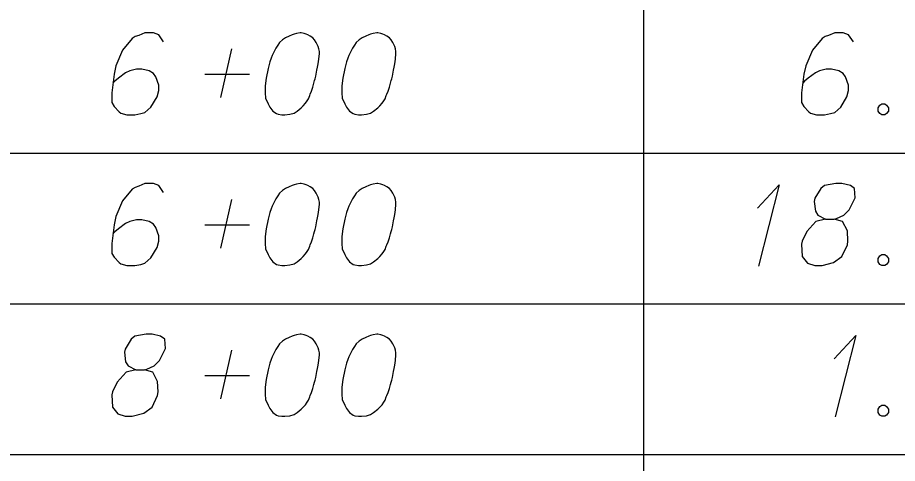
# Model space of a CAD drawing. Extents: x 2074207 to 2076812, y 516372 to 523312.
# Drawn here: x 2076345.6 to 2076397, y 518998.9 to 519025 of the extents above; entities that cross this region are included whole.
import ezdxf

# ---------------------------------------------------------------- set-up
doc = ezdxf.new("R2010")
doc.units = 0
doc.layers.add('Prop DirtTable_ Soil Test Results - Outline (Minor)', color=7, linetype='Continuous')
doc.layers.add('Prop DirtTable_ Soil Test Results - Tx (Sample Data)', color=7, linetype='Continuous')

msp = doc.modelspace()

# ---------------------------------------------------------------- linework, layer by layer
at = {"layer": 'Prop DirtTable_ Soil Test Results - Outline (Minor)'}
for p, q in [((2076382.2, 519025.854), (2076382.2, 519017.054)), ((2076260.609, 519017.054), (2076811.903, 519017.054)), ((2076260.609, 519017.054), (2076811.903, 519017.054)), ((2076382.2, 519017.054), (2076382.2, 519008.254)), ((2076260.609, 519008.254), (2076811.903, 519008.254)), ((2076260.609, 519008.254), (2076811.903, 519008.254)), ((2076382.2, 519008.254), (2076382.2, 518999.454)), ((2076260.609, 518999.454), (2076811.903, 518999.454)), ((2076260.609, 518999.454), (2076811.903, 518999.454)), ((2076382.2, 518999.454), (2076382.2, 518990.654))]:
    msp.add_line(p, q, dxfattribs=at)
at = {"layer": 'Prop DirtTable_ Soil Test Results - Tx (Sample Data)'}
for points in [[(2076354.149, 519023.555), (2076353.867, 519023.971), (2076353.55, 519024.084), (2076353.056, 519024.084), (2076352.703, 519023.933), (2076352.491, 519023.857), (2076352.315, 519023.744), (2076351.751, 519023.064), (2076351.363, 519022.157), (2076351.257, 519021.665), (2076351.116, 519020.569), (2076351.116, 519020.002), (2076351.257, 519019.775), (2076351.539, 519019.473), (2076351.645, 519019.398), (2076351.998, 519019.284), (2076352.456, 519019.284), (2076352.809, 519019.36), (2076353.056, 519019.435), (2076353.409, 519019.738), (2076353.761, 519020.342), (2076353.867, 519020.72), (2076353.867, 519021.023), (2076353.691, 519021.514), (2076353.55, 519021.703), (2076353.303, 519021.854), (2076352.879, 519021.968), (2076352.562, 519021.968), (2076352.174, 519021.854), (2076351.927, 519021.741), (2076351.504, 519021.438), (2076351.292, 519021.249), (2076351.186, 519021.136)], [(2076362.192, 519024.084), (2076362.122, 519024.084), (2076361.91, 519024.046), (2076361.769, 519024.009), (2076361.663, 519023.971), (2076361.487, 519023.895), (2076361.275, 519023.782), (2076361.099, 519023.668), (2076360.922, 519023.517), (2076360.816, 519023.366), (2076360.711, 519023.177), (2076360.605, 519022.988), (2076360.499, 519022.761), (2076360.428, 519022.61), (2076360.358, 519022.383), (2076360.252, 519022.005), (2076360.146, 519021.438), (2076360.076, 519020.985), (2076360.076, 519020.569), (2076360.111, 519020.267), (2076360.252, 519019.927), (2076360.358, 519019.738), (2076360.534, 519019.511), (2076360.746, 519019.36), (2076360.852, 519019.322), (2076361.063, 519019.284), (2076361.24, 519019.284), (2076361.522, 519019.322), (2076361.769, 519019.398), (2076361.945, 519019.511), (2076362.192, 519019.7), (2076362.298, 519019.813), (2076362.439, 519019.964), (2076362.545, 519020.116), (2076362.615, 519020.229), (2076362.686, 519020.418), (2076362.721, 519020.494), (2076362.792, 519020.683), (2076362.862, 519020.909), (2076362.933, 519021.136), (2076362.968, 519021.287), (2076363.003, 519021.401), (2076363.039, 519021.552), (2076363.109, 519021.892), (2076363.145, 519022.081), (2076363.18, 519022.27), (2076363.215, 519022.535), (2076363.25, 519022.875), (2076363.25, 519022.988), (2076363.215, 519023.139), (2076363.18, 519023.29), (2076363.074, 519023.517), (2076362.968, 519023.668), (2076362.862, 519023.782), (2076362.721, 519023.895), (2076362.58, 519023.971), (2076362.474, 519024.009), (2076362.369, 519024.046), (2076362.192, 519024.084)], [(2076366.672, 519024.084), (2076366.602, 519024.084), (2076366.39, 519024.046), (2076366.249, 519024.009), (2076366.143, 519023.971), (2076365.967, 519023.895), (2076365.755, 519023.782), (2076365.579, 519023.668), (2076365.402, 519023.517), (2076365.296, 519023.366), (2076365.191, 519023.177), (2076365.085, 519022.988), (2076364.979, 519022.761), (2076364.908, 519022.61), (2076364.838, 519022.383), (2076364.732, 519022.005), (2076364.626, 519021.438), (2076364.556, 519020.985), (2076364.556, 519020.569), (2076364.591, 519020.267), (2076364.732, 519019.927), (2076364.838, 519019.738), (2076365.014, 519019.511), (2076365.226, 519019.36), (2076365.332, 519019.322), (2076365.543, 519019.284), (2076365.72, 519019.284), (2076366.002, 519019.322), (2076366.249, 519019.398), (2076366.425, 519019.511), (2076366.672, 519019.7), (2076366.778, 519019.813), (2076366.919, 519019.964), (2076367.025, 519020.116), (2076367.095, 519020.229), (2076367.166, 519020.418), (2076367.201, 519020.494), (2076367.272, 519020.683), (2076367.342, 519020.909), (2076367.413, 519021.136), (2076367.448, 519021.287), (2076367.483, 519021.401), (2076367.519, 519021.552), (2076367.589, 519021.892), (2076367.625, 519022.081), (2076367.66, 519022.27), (2076367.695, 519022.535), (2076367.73, 519022.875), (2076367.73, 519022.988), (2076367.695, 519023.139), (2076367.66, 519023.29), (2076367.554, 519023.517), (2076367.448, 519023.668), (2076367.342, 519023.782), (2076367.201, 519023.895), (2076367.06, 519023.971), (2076366.954, 519024.009), (2076366.849, 519024.046), (2076366.672, 519024.084)], [(2076394.469, 519023.555), (2076394.187, 519023.971), (2076393.87, 519024.084), (2076393.376, 519024.084), (2076393.023, 519023.933), (2076392.811, 519023.857), (2076392.635, 519023.744), (2076392.071, 519023.064), (2076391.683, 519022.157), (2076391.577, 519021.665), (2076391.436, 519020.569), (2076391.436, 519020.002), (2076391.577, 519019.775), (2076391.859, 519019.473), (2076391.965, 519019.398), (2076392.318, 519019.284), (2076392.776, 519019.284), (2076393.129, 519019.36), (2076393.376, 519019.435), (2076393.729, 519019.738), (2076394.081, 519020.342), (2076394.187, 519020.72), (2076394.187, 519021.023), (2076394.011, 519021.514), (2076393.87, 519021.703), (2076393.623, 519021.854), (2076393.199, 519021.968), (2076392.882, 519021.968), (2076392.494, 519021.854), (2076392.247, 519021.741), (2076391.824, 519021.438), (2076391.612, 519021.249), (2076391.506, 519021.136)], [(2076357.5, 519020.305), (2076358.135, 519023.139)], [(2076356.548, 519021.665), (2076359.158, 519021.665)], [(2076396.127, 519019.927), (2076396.304, 519019.927), (2076396.409, 519019.851), (2076396.515, 519019.7), (2076396.515, 519019.511), (2076396.409, 519019.36), (2076396.304, 519019.284), (2076396.127, 519019.284), (2076396.021, 519019.36), (2076395.916, 519019.511), (2076395.916, 519019.7), (2076396.021, 519019.851), (2076396.127, 519019.927)], [(2076354.149, 519014.755), (2076353.867, 519015.171), (2076353.55, 519015.284), (2076353.056, 519015.284), (2076352.703, 519015.133), (2076352.491, 519015.057), (2076352.315, 519014.944), (2076351.751, 519014.264), (2076351.363, 519013.357), (2076351.257, 519012.865), (2076351.116, 519011.769), (2076351.116, 519011.202), (2076351.257, 519010.975), (2076351.539, 519010.673), (2076351.645, 519010.598), (2076351.998, 519010.484), (2076352.456, 519010.484), (2076352.809, 519010.56), (2076353.056, 519010.635), (2076353.409, 519010.938), (2076353.761, 519011.542), (2076353.867, 519011.92), (2076353.867, 519012.223), (2076353.691, 519012.714), (2076353.55, 519012.903), (2076353.303, 519013.054), (2076352.879, 519013.168), (2076352.562, 519013.168), (2076352.174, 519013.054), (2076351.927, 519012.941), (2076351.504, 519012.638), (2076351.292, 519012.449), (2076351.186, 519012.336)], [(2076362.192, 519015.284), (2076362.122, 519015.284), (2076361.91, 519015.246), (2076361.769, 519015.209), (2076361.663, 519015.171), (2076361.487, 519015.095), (2076361.275, 519014.982), (2076361.099, 519014.868), (2076360.922, 519014.717), (2076360.816, 519014.566), (2076360.711, 519014.377), (2076360.605, 519014.188), (2076360.499, 519013.961), (2076360.428, 519013.81), (2076360.358, 519013.583), (2076360.252, 519013.205), (2076360.146, 519012.638), (2076360.076, 519012.185), (2076360.076, 519011.769), (2076360.111, 519011.467), (2076360.252, 519011.127), (2076360.358, 519010.938), (2076360.534, 519010.711), (2076360.746, 519010.56), (2076360.852, 519010.522), (2076361.063, 519010.484), (2076361.24, 519010.484), (2076361.522, 519010.522), (2076361.769, 519010.598), (2076361.945, 519010.711), (2076362.192, 519010.9), (2076362.298, 519011.013), (2076362.439, 519011.164), (2076362.545, 519011.316), (2076362.615, 519011.429), (2076362.686, 519011.618), (2076362.721, 519011.694), (2076362.792, 519011.883), (2076362.862, 519012.109), (2076362.933, 519012.336), (2076362.968, 519012.487), (2076363.003, 519012.601), (2076363.039, 519012.752), (2076363.109, 519013.092), (2076363.145, 519013.281), (2076363.18, 519013.47), (2076363.215, 519013.735), (2076363.25, 519014.075), (2076363.25, 519014.188), (2076363.215, 519014.339), (2076363.18, 519014.49), (2076363.074, 519014.717), (2076362.968, 519014.868), (2076362.862, 519014.982), (2076362.721, 519015.095), (2076362.58, 519015.171), (2076362.474, 519015.209), (2076362.369, 519015.246), (2076362.192, 519015.284)], [(2076366.672, 519015.284), (2076366.602, 519015.284), (2076366.39, 519015.246), (2076366.249, 519015.209), (2076366.143, 519015.171), (2076365.967, 519015.095), (2076365.755, 519014.982), (2076365.579, 519014.868), (2076365.402, 519014.717), (2076365.296, 519014.566), (2076365.191, 519014.377), (2076365.085, 519014.188), (2076364.979, 519013.961), (2076364.908, 519013.81), (2076364.838, 519013.583), (2076364.732, 519013.205), (2076364.626, 519012.638), (2076364.556, 519012.185), (2076364.556, 519011.769), (2076364.591, 519011.467), (2076364.732, 519011.127), (2076364.838, 519010.938), (2076365.014, 519010.711), (2076365.226, 519010.56), (2076365.332, 519010.522), (2076365.543, 519010.484), (2076365.72, 519010.484), (2076366.002, 519010.522), (2076366.249, 519010.598), (2076366.425, 519010.711), (2076366.672, 519010.9), (2076366.778, 519011.013), (2076366.919, 519011.164), (2076367.025, 519011.316), (2076367.095, 519011.429), (2076367.166, 519011.618), (2076367.201, 519011.694), (2076367.272, 519011.883), (2076367.342, 519012.109), (2076367.413, 519012.336), (2076367.448, 519012.487), (2076367.483, 519012.601), (2076367.519, 519012.752), (2076367.589, 519013.092), (2076367.625, 519013.281), (2076367.66, 519013.47), (2076367.695, 519013.735), (2076367.73, 519014.075), (2076367.73, 519014.188), (2076367.695, 519014.339), (2076367.66, 519014.49), (2076367.554, 519014.717), (2076367.448, 519014.868), (2076367.342, 519014.982), (2076367.201, 519015.095), (2076367.06, 519015.171), (2076366.954, 519015.209), (2076366.849, 519015.246), (2076366.672, 519015.284)], [(2076388.86, 519013.848), (2076390.13, 519015.209), (2076388.931, 519010.446)], [(2076392.847, 519013.205), (2076393.34, 519013.205), (2076393.482, 519013.243), (2076393.905, 519013.432), (2076394.222, 519013.735), (2076394.575, 519014.453), (2076394.54, 519014.982), (2076394.293, 519015.171), (2076393.799, 519015.284), (2076393.446, 519015.284), (2076392.776, 519015.171), (2076392.564, 519014.982), (2076392.212, 519014.415), (2076392.176, 519014.226), (2076392.247, 519013.659), (2076392.388, 519013.432), (2076392.847, 519013.205), (2076392.282, 519013.054), (2076391.753, 519012.487), (2076391.471, 519011.92), (2076391.436, 519011.731), (2076391.471, 519011.013), (2076391.788, 519010.635), (2076392.212, 519010.484), (2076392.635, 519010.484), (2076393.305, 519010.673), (2076393.799, 519011.013), (2076394.117, 519011.694), (2076394.152, 519011.92), (2076394.117, 519012.525), (2076393.834, 519013.054), (2076393.34, 519013.205)], [(2076357.5, 519011.505), (2076358.135, 519014.339)], [(2076356.548, 519012.865), (2076359.158, 519012.865)], [(2076396.127, 519011.127), (2076396.304, 519011.127), (2076396.409, 519011.051), (2076396.515, 519010.9), (2076396.515, 519010.711), (2076396.409, 519010.56), (2076396.304, 519010.484), (2076396.127, 519010.484), (2076396.021, 519010.56), (2076395.916, 519010.711), (2076395.916, 519010.9), (2076396.021, 519011.051), (2076396.127, 519011.127)], [(2076352.527, 519004.405), (2076353.02, 519004.405), (2076353.162, 519004.443), (2076353.585, 519004.632), (2076353.902, 519004.935), (2076354.255, 519005.653), (2076354.22, 519006.182), (2076353.973, 519006.371), (2076353.479, 519006.484), (2076353.126, 519006.484), (2076352.456, 519006.371), (2076352.244, 519006.182), (2076351.892, 519005.615), (2076351.856, 519005.426), (2076351.927, 519004.859), (2076352.068, 519004.632), (2076352.527, 519004.405), (2076351.962, 519004.254), (2076351.433, 519003.687), (2076351.151, 519003.12), (2076351.116, 519002.931), (2076351.151, 519002.213), (2076351.468, 519001.835), (2076351.892, 519001.684), (2076352.315, 519001.684), (2076352.985, 519001.873), (2076353.479, 519002.213), (2076353.797, 519002.894), (2076353.832, 519003.12), (2076353.797, 519003.725), (2076353.514, 519004.254), (2076353.02, 519004.405)], [(2076362.192, 519006.484), (2076362.122, 519006.484), (2076361.91, 519006.446), (2076361.769, 519006.409), (2076361.663, 519006.371), (2076361.487, 519006.295), (2076361.275, 519006.182), (2076361.099, 519006.068), (2076360.922, 519005.917), (2076360.816, 519005.766), (2076360.711, 519005.577), (2076360.605, 519005.388), (2076360.499, 519005.161), (2076360.428, 519005.01), (2076360.358, 519004.783), (2076360.252, 519004.405), (2076360.146, 519003.838), (2076360.076, 519003.385), (2076360.076, 519002.969), (2076360.111, 519002.667), (2076360.252, 519002.327), (2076360.358, 519002.138), (2076360.534, 519001.911), (2076360.746, 519001.76), (2076360.852, 519001.722), (2076361.063, 519001.684), (2076361.24, 519001.684), (2076361.522, 519001.722), (2076361.769, 519001.798), (2076361.945, 519001.911), (2076362.192, 519002.1), (2076362.298, 519002.213), (2076362.439, 519002.364), (2076362.545, 519002.516), (2076362.615, 519002.629), (2076362.686, 519002.818), (2076362.721, 519002.894), (2076362.792, 519003.083), (2076362.862, 519003.309), (2076362.933, 519003.536), (2076362.968, 519003.687), (2076363.003, 519003.801), (2076363.039, 519003.952), (2076363.109, 519004.292), (2076363.145, 519004.481), (2076363.18, 519004.67), (2076363.215, 519004.935), (2076363.25, 519005.275), (2076363.25, 519005.388), (2076363.215, 519005.539), (2076363.18, 519005.69), (2076363.074, 519005.917), (2076362.968, 519006.068), (2076362.862, 519006.182), (2076362.721, 519006.295), (2076362.58, 519006.371), (2076362.474, 519006.409), (2076362.369, 519006.446), (2076362.192, 519006.484)], [(2076366.672, 519006.484), (2076366.602, 519006.484), (2076366.39, 519006.446), (2076366.249, 519006.409), (2076366.143, 519006.371), (2076365.967, 519006.295), (2076365.755, 519006.182), (2076365.579, 519006.068), (2076365.402, 519005.917), (2076365.296, 519005.766), (2076365.191, 519005.577), (2076365.085, 519005.388), (2076364.979, 519005.161), (2076364.908, 519005.01), (2076364.838, 519004.783), (2076364.732, 519004.405), (2076364.626, 519003.838), (2076364.556, 519003.385), (2076364.556, 519002.969), (2076364.591, 519002.667), (2076364.732, 519002.327), (2076364.838, 519002.138), (2076365.014, 519001.911), (2076365.226, 519001.76), (2076365.332, 519001.722), (2076365.543, 519001.684), (2076365.72, 519001.684), (2076366.002, 519001.722), (2076366.249, 519001.798), (2076366.425, 519001.911), (2076366.672, 519002.1), (2076366.778, 519002.213), (2076366.919, 519002.364), (2076367.025, 519002.516), (2076367.095, 519002.629), (2076367.166, 519002.818), (2076367.201, 519002.894), (2076367.272, 519003.083), (2076367.342, 519003.309), (2076367.413, 519003.536), (2076367.448, 519003.687), (2076367.483, 519003.801), (2076367.519, 519003.952), (2076367.589, 519004.292), (2076367.625, 519004.481), (2076367.66, 519004.67), (2076367.695, 519004.935), (2076367.73, 519005.275), (2076367.73, 519005.388), (2076367.695, 519005.539), (2076367.66, 519005.69), (2076367.554, 519005.917), (2076367.448, 519006.068), (2076367.342, 519006.182), (2076367.201, 519006.295), (2076367.06, 519006.371), (2076366.954, 519006.409), (2076366.849, 519006.446), (2076366.672, 519006.484)], [(2076393.34, 519005.048), (2076394.61, 519006.409), (2076393.411, 519001.646)], [(2076357.5, 519002.705), (2076358.135, 519005.539)], [(2076356.548, 519004.065), (2076359.158, 519004.065)], [(2076396.127, 519002.327), (2076396.304, 519002.327), (2076396.409, 519002.251), (2076396.515, 519002.1), (2076396.515, 519001.911), (2076396.409, 519001.76), (2076396.304, 519001.684), (2076396.127, 519001.684), (2076396.021, 519001.76), (2076395.916, 519001.911), (2076395.916, 519002.1), (2076396.021, 519002.251), (2076396.127, 519002.327)]]:
    msp.add_lwpolyline(points, dxfattribs=at)

doc.saveas('drawing.dxf')
